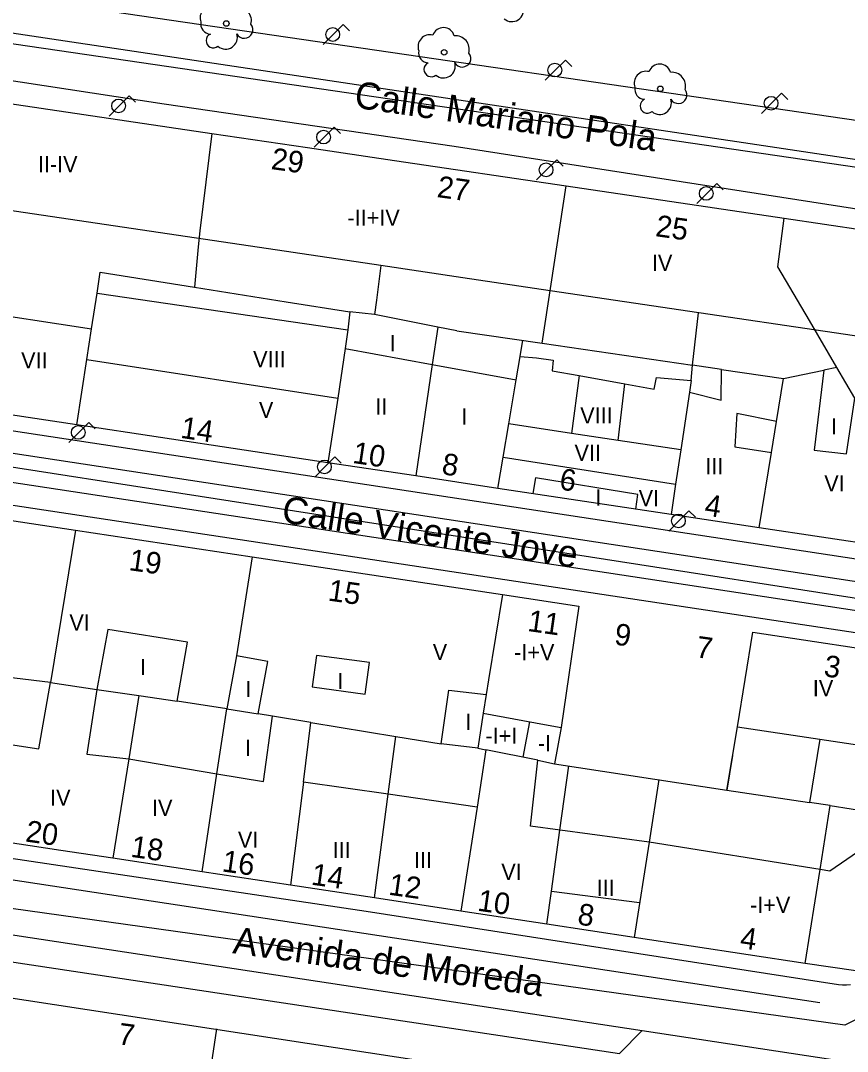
# Model space of a CAD drawing. Extents: x 282771 to 285132, y 4823109 to 4825496.
# Drawn here: x 283500.1 to 283576.8, y 4824199.4 to 4824294.9 of the extents above; entities that cross this region are included whole.
import ezdxf

# ---------------------------------------------------------------- set-up
doc = ezdxf.new("R2010")
doc.units = 0
for name, color, linetype in [('ACERA-BORDILLO', 7, 'Continuous'), ('ARBOL', 7, 'Continuous'), ('CALLE-EJE', 7, 'Continuous'), ('CALLE-TEXTO', 7, 'Continuous'), ('EDIFICIO', 7, 'Continuous'), ('FAROLA', 7, 'Continuous'), ('INTERIOR-EDIFICIO', 7, 'Continuous'), ('MEDIANERA', 7, 'Continuous'), ('NUM-PORTAL', 7, 'Continuous'), ('SENAL-VIARIA', 7, 'Continuous'), ('TXT-ALTURA-EDIFICIO', 7, 'Continuous')]:
    doc.layers.add(name, color=color, linetype=linetype)

msp = doc.modelspace()

# ---------------------------------------------------------------- linework, layer by layer
at = {"layer": 'ACERA-BORDILLO'}
for points in [[(283355.136, 4824321.191), (283355.199, 4824319.985), (283355.415, 4824319.703), (283355.66, 4824319.449), (283355.93, 4824319.229), (283356.217, 4824319.046), (283415.472, 4824309.558), (283420.923, 4824311.755), (283441.34, 4824308.636), (283445.326, 4824305.446), (283489.55, 4824298.604), (283605.089, 4824281.705), (283605.336, 4824281.899), (283605.558, 4824282.121), (283605.751, 4824282.366), (283605.91, 4824282.628), (283606.035, 4824282.902), (283606.126, 4824283.18), (283606.183, 4824283.457), (283606.353, 4824284.571)], [(283597.35, 4824274.397), (283540.343, 4824283.26), (283513.424, 4824287.191), (283479.604, 4824292.361)], [(283476.022, 4824260.472), (283596.123, 4824242.22)], [(283594.509, 4824235.594), (283472.994, 4824253.972), (283472.424, 4824253.792), (283471.894, 4824253.522), (283471.424, 4824253.152), (283471.034, 4824252.712), (283470.724, 4824252.202), (283470.394, 4824250.692), (283466.245, 4824226.652), (283466.135, 4824226.062), (283466.205, 4824225.232), (283466.505, 4824224.452), (283467.115, 4824223.472), (283467.605, 4824222.822), (283468.735, 4824222.212), (283481.814, 4824219.862), (283532.164, 4824212.352), (283575.983, 4824205.576), (283576.344, 4824205.537), (283576.712, 4824205.531), (283577.082, 4824205.559)], [(283374.187, 4824226.536), (283555.674, 4824199.16), (283557.751, 4824201.29), (283578.283, 4824198.192), (283580.373, 4824198.642), (283597.161, 4824209.67), (283597.959, 4824203.844), (283597.965, 4824203.302), (283597.873, 4824202.732), (283597.6, 4824201.866), (283597.03, 4824200.885), (283595.914, 4824199.722), (283594.489, 4824198.577), (283578.033, 4824188.752), (283575.593, 4824187.492), (283555.424, 4824180.683), (283529.014, 4824171.443), (283491.581, 4824157.904), (283488.412, 4824160.306), (283476.414, 4824155.967), (283475.409, 4824152.055), (283330.856, 4824099.773)]]:
    msp.add_lwpolyline(points, dxfattribs=at)
at = {"layer": 'ARBOL'}
for centre in [(283519.195, 4824294.673), (283539.404, 4824291.999), (283559.455, 4824288.618)]:
    msp.add_circle(centre, 0.255, dxfattribs=at)
for centre, radius, start, end in [((283517.865, 4824295.203), 1.097, 75.4318, 200.55608), ((283520.255, 4824294.933), 1.272, 345.03273, 95.79925), ((283545.677, 4824295.928), 1.086, 228.95447, 17.92796), ((283517.755, 4824294.633), 0.935, 168.59898, 268.13236), ((283520.865, 4824294.103), 0.797, 208.96246, 38.99103), ((283517.995, 4824293.083), 0.672, 113.73672, 309.4725), ((283519.135, 4824293.383), 1.086, 228.95447, 17.92796), ((283538.074, 4824292.529), 1.097, 75.4318, 200.55608), ((283539.334, 4824293.259), 1.038, 15.64228, 161.38435), ((283540.464, 4824292.259), 1.272, 345.03273, 95.79925), ((283537.964, 4824291.959), 0.935, 168.59898, 268.13236), ((283541.074, 4824291.429), 0.797, 208.96246, 38.99103), ((283538.204, 4824290.409), 0.672, 113.73672, 309.4725), ((283539.344, 4824290.709), 1.086, 228.95447, 17.92796), ((283559.385, 4824289.878), 1.038, 15.64228, 161.38435), ((283558.125, 4824289.148), 1.097, 75.4318, 200.55608), ((283560.515, 4824288.878), 1.272, 345.03273, 95.79925), ((283558.015, 4824288.578), 0.935, 168.59898, 268.13236), ((283561.125, 4824288.048), 0.797, 208.96246, 38.99103), ((283558.255, 4824287.028), 0.672, 113.73672, 309.4725), ((283559.395, 4824287.328), 1.086, 228.95447, 17.92796)]:
    msp.add_arc(centre, radius, start, end, dxfattribs=at)
at = {"layer": 'CALLE-EJE'}
for points in [[(283611.064, 4824276.435), (283480.444, 4824295.551), (283473.554, 4824296.591)], [(283468.214, 4824258.402), (283604.299, 4824237.26)], [(283602.045, 4824214.536), (283576.563, 4824201.792), (283461.435, 4824217.883)]]:
    msp.add_lwpolyline(points, dxfattribs=at)
at = {"layer": 'EDIFICIO'}
for points in [[(283585.953, 4824245.302), (283568.623, 4824247.912), (283560.454, 4824249.142), (283544.394, 4824251.572), (283536.764, 4824252.722), (283528.624, 4824253.942), (283505.343, 4824257.456), (283496.884, 4824258.732), (283489.374, 4824259.862), (283481.867, 4824261.054), (283476.584, 4824261.792), (283474.244, 4824264.962), (283476.014, 4824275.331), (283476.264, 4824276.791), (283478.169, 4824287.957), (283480.631, 4824290.01)], [(283480.631, 4824290.01), (283486.177, 4824289.172), (283517.866, 4824284.488), (283526.724, 4824283.174), (283534.789, 4824281.978), (283550.725, 4824279.615), (283570.937, 4824276.617), (283600.847, 4824272.182)], [(283489.254, 4824250.112), (283505.214, 4824247.702), (283521.604, 4824245.232), (283544.804, 4824241.732), (283551.904, 4824240.662), (283550.254, 4824229.402), (283549.634, 4824226.042), (283565.62, 4824223.6), (283566.596, 4824229.472), (283568.044, 4824238.232), (283583.153, 4824235.952)], [(283577.583, 4824206.822), (283572.893, 4824207.522), (283557.024, 4824209.932), (283548.934, 4824211.162), (283540.964, 4824212.372), (283532.934, 4824213.592), (283525.144, 4824214.772), (283516.964, 4824216.012), (283508.684, 4824217.272), (283503.854, 4824218.002), (283497.124, 4824219.022)], [(283469.768, 4824198.668), (283466.05, 4824209.344), (283497.567, 4824204.578), (283564.086, 4824194.42)]]:
    msp.add_lwpolyline(points, dxfattribs=at)
at = {"layer": 'FAROLA'}
for p, q in [((283530.045, 4824294.587), (283529.105, 4824293.657)), ((283530.635, 4824293.997), (283530.045, 4824294.587)), ((283529.105, 4824293.657), (283528.175, 4824292.717)), ((283550.647, 4824291.285), (283549.707, 4824290.355)), ((283551.237, 4824290.695), (283550.647, 4824291.285)), ((283549.707, 4824290.355), (283548.777, 4824289.415)), ((283510.19, 4824287.965), (283509.25, 4824287.035)), ((283510.78, 4824287.375), (283510.19, 4824287.965)), ((283570.696, 4824288.211), (283569.756, 4824287.281)), ((283571.286, 4824287.621), (283570.696, 4824288.211)), ((283509.25, 4824287.035), (283508.32, 4824286.095)), ((283569.756, 4824287.281), (283568.826, 4824286.341)), ((283529.204, 4824285.075), (283528.264, 4824284.145)), ((283529.794, 4824284.485), (283529.204, 4824285.075)), ((283528.264, 4824284.145), (283527.334, 4824283.205)), ((283549.838, 4824282.034), (283548.898, 4824281.104)), ((283550.428, 4824281.444), (283549.838, 4824282.034)), ((283548.898, 4824281.104), (283547.968, 4824280.164)), ((283564.696, 4824279.852), (283563.756, 4824278.922)), ((283565.286, 4824279.262), (283564.696, 4824279.852)), ((283563.756, 4824278.922), (283562.826, 4824277.982)), ((283506.448, 4824257.69), (283505.508, 4824256.76)), ((283507.038, 4824257.1), (283506.448, 4824257.69)), ((283505.508, 4824256.76), (283504.578, 4824255.82)), ((283529.271, 4824254.485), (283528.331, 4824253.555)), ((283529.861, 4824253.895), (283529.271, 4824254.485)), ((283528.331, 4824253.555), (283527.401, 4824252.615)), ((283561.168, 4824248.547), (283560.238, 4824247.607)), ((283562.108, 4824249.477), (283561.168, 4824248.547)), ((283562.698, 4824248.887), (283562.108, 4824249.477))]:
    msp.add_line(p, q, dxfattribs=at)
for centre in [(283529.065, 4824293.657), (283549.667, 4824290.355), (283569.716, 4824287.281), (283509.21, 4824287.035), (283528.224, 4824284.145), (283548.858, 4824281.104), (283563.716, 4824278.922), (283505.468, 4824256.76), (283528.291, 4824253.555), (283561.128, 4824248.547)]:
    msp.add_circle(centre, 0.637, dxfattribs=at)
at = {"layer": 'INTERIOR-EDIFICIO'}
for points in [[(283586.449, 4824264.37), (283563.009, 4824267.846), (283549.231, 4824269.89), (283541.134, 4824271.09), (283533.518, 4824272.22), (283525.386, 4824273.426), (283484.689, 4824279.461), (283484.888, 4824280.76), (283482.044, 4824281.281), (283481.594, 4824280.731), (283481.294, 4824279.011), (283482.414, 4824278.011), (283482.043, 4824275.694)], [(283483.23, 4824269.95), (283506.706, 4824266.352), (283507.215, 4824269.667), (283530.483, 4824266.259), (283530.224, 4824264.542), (283538.305, 4824263.059), (283546.092, 4824261.63), (283546.457, 4824263.791), (283547.954, 4824263.662), (283549.524, 4824263.462), (283549.414, 4824262.472), (283551.916, 4824262.022), (283556.155, 4824261.26), (283558.874, 4824260.772), (283559.084, 4824261.862), (283562.304, 4824261.562), (283562.142, 4824260.48), (283565.084, 4824259.762), (283565.134, 4824262.602), (283570.883, 4824261.752), (283574.604, 4824262.523), (283573.723, 4824255.102), (283576.723, 4824254.772), (283577.501, 4824259.946)], [(283569.761, 4824254.88), (283570.232, 4824257.762), (283566.554, 4824258.502), (283566.374, 4824255.432), (283569.761, 4824254.88)], [(283502.904, 4824233.572), (283499.544, 4824233.982), (283487.194, 4824235.502), (283487.728, 4824239.287), (283482.107, 4824240.172), (283481.525, 4824236.365), (283481.104, 4824233.582), (283486.854, 4824232.702), (283489.944, 4824232.262), (283489.434, 4824229.302), (283501.804, 4824227.422), (283502.904, 4824233.572)], [(283514.634, 4824231.825), (283515.604, 4824237.312), (283508.214, 4824238.482), (283507.175, 4824232.935), (283506.264, 4824226.932), (283510.149, 4824226.477), (283518.328, 4824225.101), (283522.654, 4824224.392), (283523.494, 4824230.443), (283522.166, 4824230.661), (283523.034, 4824235.502), (283520.134, 4824236.032), (283519.234, 4824231.142), (283514.634, 4824231.825)], [(283532.464, 4824235.432), (283527.564, 4824236.082), (283527.174, 4824233.152), (283532.074, 4824232.492), (283532.464, 4824235.432)], [(283566.596, 4824229.472), (283574.257, 4824228.311), (283581.867, 4824227.158), (283587.662, 4824226.219), (283587.408, 4824224.459), (283582.961, 4824221.413), (283575.17, 4824216.078), (283574.264, 4824216.221), (283558.404, 4824218.762), (283547.414, 4824220.232), (283548.104, 4824226.352), (283543.274, 4824227.322), (283542.455, 4824222.022), (283534.206, 4824223.209), (283526.342, 4824224.341), (283527.034, 4824229.862), (283534.914, 4824228.562), (283539.124, 4824227.882), (283539.844, 4824232.852), (283543.296, 4824232.452), (283543.029, 4824230.711), (283548.704, 4824229.662), (283550.254, 4824229.405)]]:
    msp.add_lwpolyline(points, dxfattribs=at)
at = {"layer": 'MEDIANERA'}
for points in [[(283517.866, 4824284.488), (283516.743, 4824275.458), (283516.603, 4824273.978), (283516.234, 4824270.222)], [(283548.486, 4824265.044), (283550.725, 4824279.615)], [(283570.343, 4824272.115), (283570.937, 4824276.617)], [(283507.215, 4824269.667), (283507.514, 4824271.622), (283516.234, 4824270.222)], [(283533.518, 4824272.22), (283533.114, 4824269.032), (283532.934, 4824267.682)], [(283573.281, 4824267.12), (283570.343, 4824272.115)], [(283516.234, 4824270.222), (283524.764, 4824268.872)], [(283524.764, 4824268.872), (283530.654, 4824267.942)], [(283530.654, 4824267.942), (283530.483, 4824266.259)], [(283532.934, 4824267.682), (283530.654, 4824267.942)], [(283538.814, 4824266.512), (283532.934, 4824267.682)], [(283562.444, 4824262.992), (283562.988, 4824267.849)], [(283575.833, 4824262.782), (283573.281, 4824267.12)], [(283506.271, 4824263.512), (283506.706, 4824266.352)], [(283538.814, 4824266.512), (283538.305, 4824263.059), (283536.764, 4824252.722)], [(283540.584, 4824266.162), (283538.814, 4824266.512)], [(283540.584, 4824266.162), (283548.486, 4824265.044)], [(283546.457, 4824263.791), (283546.711, 4824265.297)], [(283548.486, 4824265.044), (283562.444, 4824262.992)], [(283530.224, 4824264.542), (283529.526, 4824259.921)], [(283505.343, 4824257.456), (283506.271, 4824263.512)], [(283506.271, 4824263.512), (283529.526, 4824259.921)], [(283562.304, 4824261.562), (283562.444, 4824262.992)], [(283565.134, 4824262.602), (283562.444, 4824262.992)], [(283551.916, 4824262.022), (283551.225, 4824256.671)], [(283575.833, 4824262.782), (283574.604, 4824262.523)], [(283577.501, 4824259.946), (283575.833, 4824262.782)], [(283545.403, 4824257.55), (283546.092, 4824261.63)], [(283555.535, 4824256.019), (283556.155, 4824261.26)], [(283570.232, 4824257.762), (283570.883, 4824261.752)], [(283562.142, 4824260.48), (283561.347, 4824255.141)], [(283529.526, 4824259.921), (283528.624, 4824253.942)], [(283544.881, 4824254.46), (283545.403, 4824257.55)], [(283551.225, 4824256.671), (283545.403, 4824257.55)], [(283555.535, 4824256.019), (283551.225, 4824256.671)], [(283561.347, 4824255.141), (283555.535, 4824256.019)], [(283544.394, 4824251.572), (283544.881, 4824254.46)], [(283544.881, 4824254.461), (283560.872, 4824251.951)], [(283561.347, 4824255.141), (283560.872, 4824251.951)], [(283568.623, 4824247.912), (283569.761, 4824254.88)], [(283557.174, 4824249.642), (283557.364, 4824251.002), (283547.864, 4824252.542), (283547.634, 4824251.082)], [(283560.872, 4824251.951), (283560.454, 4824249.142)], [(283505.214, 4824247.702), (283502.904, 4824233.572), (283507.175, 4824232.935), (283511.084, 4824232.352)], [(283521.604, 4824245.232), (283520.134, 4824236.032)], [(283544.804, 4824241.732), (283543.504, 4824233.812), (283543.296, 4824232.452)], [(283511.084, 4824232.352), (283510.149, 4824226.477), (283508.684, 4824217.272)], [(283511.084, 4824232.352), (283514.634, 4824231.825)], [(283516.964, 4824216.012), (283518.328, 4824225.101), (283519.234, 4824231.142), (283522.166, 4824230.661)], [(283527.034, 4824229.862), (283523.494, 4824230.443)], [(283543.029, 4824230.711), (283542.534, 4824227.472)], [(283547.302, 4824229.937), (283546.703, 4824226.633)], [(283532.934, 4824213.592), (283534.206, 4824223.209), (283534.914, 4824228.562)], [(283542.534, 4824227.472), (283539.124, 4824227.882)], [(283574.257, 4824228.311), (283573.276, 4824222.442)], [(283542.534, 4824227.472), (283543.274, 4824227.322)], [(283566.154, 4824226.792), (283565.62, 4824223.6)], [(283548.104, 4824226.352), (283549.634, 4824226.042)], [(283550.144, 4824219.867), (283550.975, 4824225.837)], [(283526.342, 4824224.341), (283525.144, 4824214.772)], [(283559.31, 4824224.564), (283558.404, 4824218.762)], [(283565.62, 4824223.6), (283573.276, 4824222.442)], [(283542.455, 4824222.022), (283540.964, 4824212.372)], [(283575.216, 4824222.157), (283573.276, 4824222.442)], [(283574.264, 4824216.221), (283575.216, 4824222.157)], [(283575.216, 4824222.157), (283581.051, 4824221.238)], [(283549.358, 4824214.212), (283550.144, 4824219.867)], [(283558.404, 4824218.762), (283557.024, 4824209.932)], [(283572.893, 4824207.522), (283574.264, 4824216.221)], [(283548.934, 4824211.162), (283549.358, 4824214.212)], [(283549.358, 4824214.212), (283557.524, 4824213.172)], [(283516.835, 4824191.525), (283518.332, 4824201.444)]]:
    msp.add_lwpolyline(points, dxfattribs=at)
at = {"layer": 'SENAL-VIARIA'}
for points in [[(283469.154, 4824298.338), (283588.417, 4824280.446)], [(283475.669, 4824260.542), (283475.413, 4824258.466), (283595.342, 4824240.259)], [(283474.313, 4824253.803), (283474.636, 4824255.899), (283594.565, 4824237.692)], [(283373.43, 4824229.306), (283557.751, 4824201.29)], [(283469.905, 4824219.765), (283574.247, 4824203.905)]]:
    msp.add_lwpolyline(points, dxfattribs=at)

# ---------------------------------------------------------------- texts
at = {"layer": 'CALLE-TEXTO'}
for s, rotation, p in [('Calle Mariano Pola', 351.67398, (283530.983, 4824286.892)), ('Calle Vicente Jove', 351.16921, (283524.239, 4824248.433)), ('Avenida de Moreda', 352.0437, (283519.719, 4824208.475))]:
    msp.add_text(s, height=2.5, rotation=rotation, dxfattribs=at).set_placement(p)
at = {"layer": 'NUM-PORTAL'}
for s, rotation, p in [('29', 352.02004, (283523.286, 4824281.184)), ('27', 352.02004, (283538.673, 4824278.589)), ('25', 352.02004, (283558.936, 4824274.961)), ('14', 351.44004, (283514.883, 4824256.265)), ('10', 351.44004, (283530.838, 4824253.937)), ('8', 351.44004, (283539.106, 4824252.895)), ('6', 351.44004, (283550.01, 4824251.484)), ('4', 351.44004, (283563.473, 4824249.079)), ('19', 351.93004, (283510.091, 4824243.995)), ('15', 351.93004, (283528.556, 4824241.176)), ('11', 351.93004, (283547.07, 4824238.351)), ('9', 351.93004, (283555.114, 4824237.1)), ('7', 351.93004, (283562.675, 4824235.919)), ('3', 351.93004, (283574.545, 4824234.159)), ('20', 351.93004, (283500.502, 4824218.833)), ('18', 351.93004, (283510.261, 4824217.411)), ('16', 351.93004, (283518.729, 4824216.062)), ('14', 351.93004, (283527.001, 4824214.834)), ('12', 351.93004, (283534.178, 4824213.901)), ('10', 351.93004, (283542.423, 4824212.419)), ('8', 351.93004, (283551.7, 4824211.14)), ('4', 351.93004, (283566.771, 4824208.949)), ('7', 352.40858, (283509.087, 4824200.036))]:
    msp.add_text(s, height=2, rotation=rotation, dxfattribs=at).set_placement(p)
at = {"layer": 'TXT-ALTURA-EDIFICIO'}
for s, p in [('II-IV', (283501.721, 4824280.878)), ('-II+IV', (283530.434, 4824275.922)), ('IV', (283558.671, 4824271.731)), ('I', (283534.343, 4824264.282)), ('VII', (283500.169, 4824262.693)), ('VIII', (283521.684, 4824262.792)), ('V', (283522.225, 4824258.092)), ('II', (283533.022, 4824258.405)), ('VIII', (283552.022, 4824257.587)), ('I', (283540.993, 4824257.491)), ('I', (283575.292, 4824256.572)), ('VII', (283551.493, 4824254.118)), ('III', (283563.615, 4824252.875)), ('VI', (283574.656, 4824251.286)), ('I', (283553.433, 4824249.972)), ('VI', (283557.444, 4824249.915)), ('VI', (283504.644, 4824238.382)), ('V', (283538.345, 4824235.652)), ('-I+V', (283545.892, 4824235.632)), ('I', (283511.193, 4824234.262)), ('I', (283529.503, 4824232.952)), ('I', (283520.973, 4824232.222)), ('IV', (283573.594, 4824232.292)), ('I', (283541.363, 4824229.172)), ('-I+I', (283543.238, 4824227.883)), ('-I', (283548.095, 4824227.199)), ('I', (283520.943, 4824226.762)), ('IV', (283502.858, 4824222.145)), ('IV', (283512.306, 4824221.193)), ('VI', (283520.274, 4824218.242)), ('III', (283529.052, 4824217.282)), ('III', (283536.602, 4824216.362)), ('VI', (283544.704, 4824215.262)), ('III', (283553.552, 4824213.772)), ('-I+V', (283567.772, 4824212.199))]:
    msp.add_text(s, height=1.5, rotation=0.00004, dxfattribs=at).set_placement(p)

doc.saveas('drawing.dxf')
